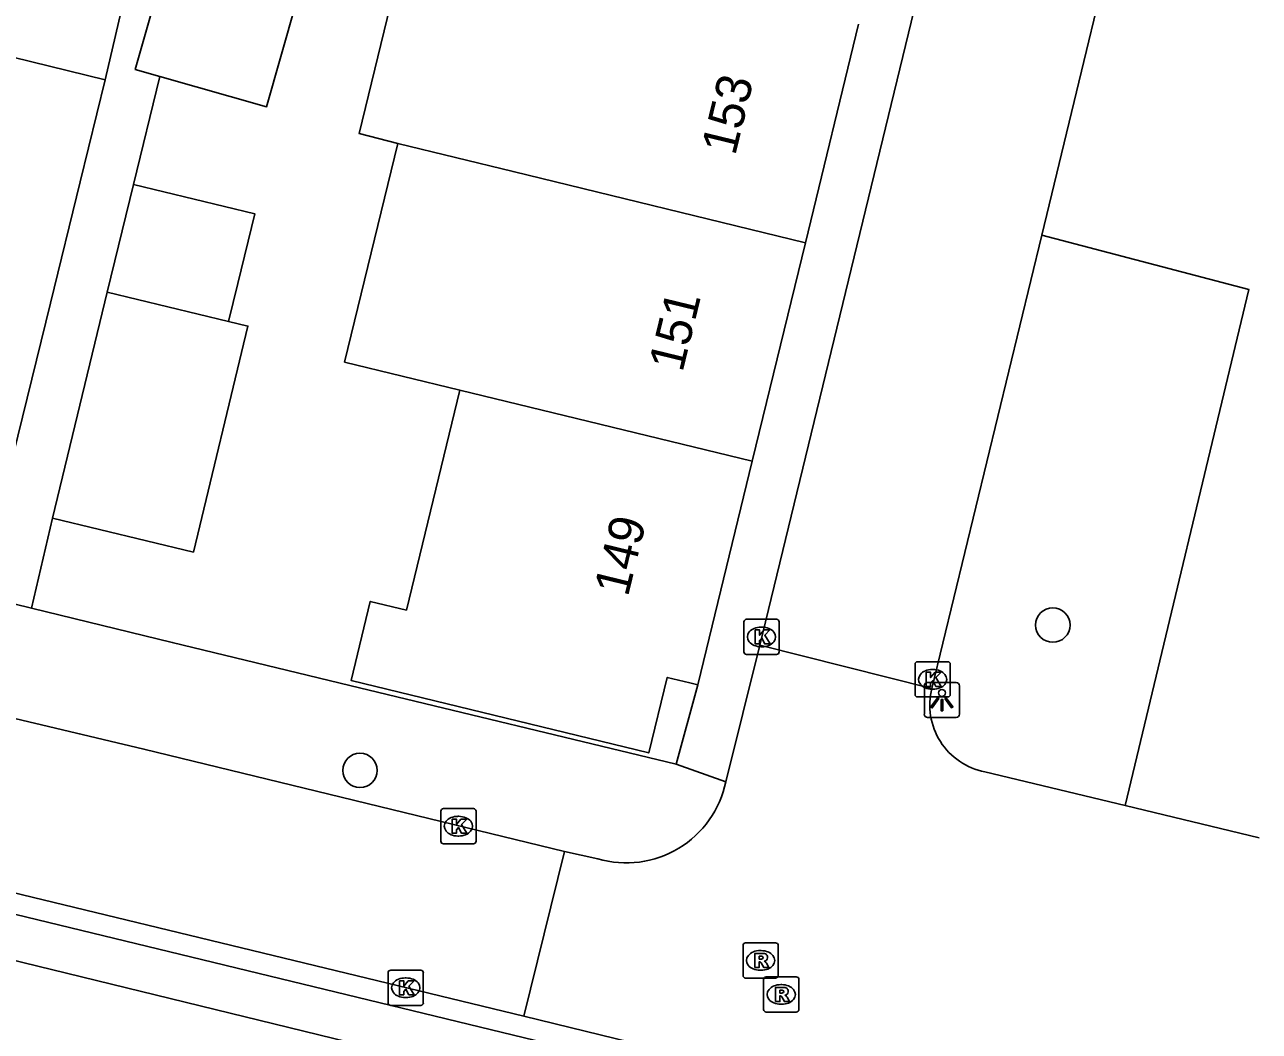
# Model space of a CAD drawing. Extents: x 162812 to 163818, y 381639 to 382470.
# Drawn here: x 163631 to 163666.05, y 382246.1 to 382274.67 of the extents above; entities that cross this region are included whole.
import ezdxf

# ---------------------------------------------------------------- set-up
doc = ezdxf.new("R2010")
doc.units = 0
for name, color, linetype in [('IMGEO_Boom', 7, 'Continuous'), ('IMGEO_Groenvoorziening', 7, 'Continuous'), ('IMGEO_Haag', 7, 'Continuous'), ('IMGEO_Kolk', 7, 'Continuous'), ('IMGEO_Lichtpunt', 7, 'Continuous'), ('IMGEO_Muur', 7, 'Continuous'), ('IMGEO_Pand', 7, 'Continuous'), ('IMGEO_Pand_nummerreeks', 7, 'Continuous'), ('IMGEO_Rijbaan_lokaal_open', 7, 'Continuous'), ('IMGEO_Rioolput', 7, 'Continuous'), ('IMGEO_Voetpad_open', 7, 'Continuous')]:
    doc.layers.add(name, color=color, linetype=linetype)

msp = doc.modelspace()

# ---------------------------------------------------------------- linework, layer by layer
at = {"layer": 'IMGEO_Boom'}
for centre in [(163660.19, 382257.626), (163640.517, 382253.501)]:
    msp.add_circle(centre, 0.489, dxfattribs=at)
at = {"layer": 'IMGEO_Groenvoorziening'}
for points in [[(163662.248, 382252.505), (163665.759, 382267.151), (163659.878, 382268.693)], [(163568.209, 382263.389), (163572.066, 382262.432), (163622.957, 382250), (163648.57, 382243.743), (163648.937, 382244.999)]]:
    msp.add_lwpolyline(points, dxfattribs=at)
at = {"layer": 'IMGEO_Haag'}
msp.add_lwpolyline([(163623.5, 382251.765), (163623.369, 382251.195), (163626.325, 382250.479), (163629.057, 382249.817), (163630.706, 382249.417), (163648.937, 382244.999)], dxfattribs=at)
at = {"layer": 'IMGEO_Kolk'}
for p, q in [((163651.418, 382256.865), (163651.418, 382257.717)), ((163651.493, 382257.791), (163652.345, 382257.791)), ((163652.419, 382257.717), (163652.419, 382256.865)), ((163651.906, 382257.571), (163651.931, 382257.571)), ((163651.929, 382257.011), (163651.904, 382257.011)), ((163652.345, 382256.791), (163651.493, 382256.791)), ((163656.352, 382256.586), (163657.204, 382256.586)), ((163656.277, 382255.66), (163656.277, 382256.512)), ((163656.765, 382256.366), (163656.79, 382256.366)), ((163657.278, 382256.512), (163657.278, 382255.66)), ((163657.204, 382255.586), (163656.352, 382255.586)), ((163656.788, 382255.806), (163656.763, 382255.806)), ((163642.886, 382252.418), (163643.738, 382252.418)), ((163642.811, 382251.492), (163642.811, 382252.344)), ((163643.299, 382252.198), (163643.324, 382252.198)), ((163643.812, 382252.344), (163643.812, 382251.492)), ((163643.738, 382251.418), (163642.886, 382251.418)), ((163643.322, 382251.638), (163643.297, 382251.638)), ((163641.39, 382247.831), (163642.242, 382247.831)), ((163641.315, 382246.905), (163641.315, 382247.757)), ((163641.803, 382247.611), (163641.828, 382247.611)), ((163642.316, 382247.757), (163642.316, 382246.905)), ((163642.242, 382246.831), (163641.39, 382246.831)), ((163641.826, 382247.051), (163641.801, 382247.051))]:
    msp.add_line(p, q, dxfattribs=at)
for points in [[(163651.418, 382256.865), (163651.418, 382257.717)], [(163651.493, 382257.791), (163652.345, 382257.791)], [(163652.419, 382257.717), (163652.419, 382256.865)], [(163651.739, 382257.491), (163651.862, 382257.491), (163651.862, 382257.34), (163651.992, 382257.491), (163652.156, 382257.491), (163652.01, 382257.34), (163652.163, 382257.091), (163652.011, 382257.091), (163651.926, 382257.255), (163651.862, 382257.188), (163651.862, 382257.091), (163651.739, 382257.091), (163651.739, 382257.491)], [(163652.345, 382256.791), (163651.493, 382256.791)], [(163656.352, 382256.586), (163657.204, 382256.586)], [(163656.277, 382255.66), (163656.277, 382256.512)], [(163656.598, 382256.286), (163656.721, 382256.286), (163656.721, 382256.135), (163656.851, 382256.286), (163657.015, 382256.286), (163656.869, 382256.135), (163657.022, 382255.886), (163656.87, 382255.886), (163656.785, 382256.05), (163656.721, 382255.983), (163656.721, 382255.886), (163656.598, 382255.886), (163656.598, 382256.286)], [(163657.278, 382256.512), (163657.278, 382255.66)], [(163657.204, 382255.586), (163656.352, 382255.586)], [(163642.886, 382252.418), (163643.738, 382252.418)], [(163642.811, 382251.492), (163642.811, 382252.344)], [(163643.132, 382252.118), (163643.255, 382252.118), (163643.255, 382251.967), (163643.385, 382252.118), (163643.549, 382252.118), (163643.403, 382251.967), (163643.556, 382251.718), (163643.404, 382251.718), (163643.319, 382251.882), (163643.255, 382251.815), (163643.255, 382251.718), (163643.132, 382251.718), (163643.132, 382252.118)], [(163643.812, 382252.344), (163643.812, 382251.492)], [(163643.738, 382251.418), (163642.886, 382251.418)], [(163641.39, 382247.831), (163642.242, 382247.831)], [(163641.315, 382246.905), (163641.315, 382247.757)], [(163641.636, 382247.531), (163641.759, 382247.531), (163641.759, 382247.38), (163641.889, 382247.531), (163642.053, 382247.531), (163641.907, 382247.38), (163642.06, 382247.131), (163641.908, 382247.131), (163641.823, 382247.295), (163641.759, 382247.228), (163641.759, 382247.131), (163641.636, 382247.131), (163641.636, 382247.531)], [(163642.316, 382247.757), (163642.316, 382246.905)], [(163642.242, 382246.831), (163641.39, 382246.831)]]:
    msp.add_lwpolyline(points, dxfattribs=at)
for centre, start, end in [((163651.495, 382257.715), 91.552, 178.448), ((163651.495, 382257.715), 91.552, 178.448), ((163652.343, 382257.715), 1.552, 88.448), ((163652.343, 382257.715), 1.552, 88.448), ((163651.495, 382256.867), 181.552, 268.448), ((163651.495, 382256.867), 181.552, 268.448), ((163652.343, 382256.867), 271.552, 358.448), ((163652.343, 382256.867), 271.552, 358.448), ((163656.354, 382256.51), 91.552, 178.448), ((163656.354, 382256.51), 91.552, 178.448), ((163657.202, 382256.51), 1.552, 88.448), ((163657.202, 382256.51), 1.552, 88.448), ((163656.354, 382255.662), 181.552, 268.448), ((163656.354, 382255.662), 181.552, 268.448), ((163657.202, 382255.662), 271.552, 358.448), ((163657.202, 382255.662), 271.552, 358.448), ((163642.888, 382252.342), 91.552, 178.448), ((163642.888, 382252.342), 91.552, 178.448), ((163643.736, 382252.342), 1.552, 88.448), ((163643.736, 382252.342), 1.552, 88.448), ((163642.888, 382251.494), 181.552, 268.448), ((163642.888, 382251.494), 181.552, 268.448), ((163643.736, 382251.494), 271.552, 358.448), ((163643.736, 382251.494), 271.552, 358.448), ((163641.392, 382247.755), 91.552, 178.448), ((163641.392, 382247.755), 91.552, 178.448), ((163642.24, 382247.755), 1.552, 88.448), ((163642.24, 382247.755), 1.552, 88.448), ((163641.392, 382246.907), 181.552, 268.448), ((163641.392, 382246.907), 181.552, 268.448), ((163642.24, 382246.907), 271.552, 358.448), ((163642.24, 382246.907), 271.552, 358.448)]:
    msp.add_arc(centre, 0.0765, start, end, dxfattribs=at)
for centre, major_axis, ratio, start_param, end_param in [((163651.905, 382257.291), (-0.387, 0.002), 0.722429, 4.712389, 7.853982), ((163651.93, 382257.291), (-0.39, 0.002), 0.717154, 1.570796, 4.712389), ((163656.764, 382256.086), (-0.387, 0.002), 0.722429, 4.712389, 7.853982), ((163656.789, 382256.086), (-0.39, 0.002), 0.717154, 1.570796, 4.712389), ((163643.298, 382251.918), (-0.387, 0.002), 0.722429, 4.712389, 7.853982), ((163643.323, 382251.918), (-0.39, 0.002), 0.717154, 1.570796, 4.712389), ((163641.802, 382247.331), (-0.387, 0.002), 0.722429, 4.712389, 7.853982), ((163641.827, 382247.331), (-0.39, 0.002), 0.717154, 1.570796, 4.712389)]:
    msp.add_ellipse(centre, major_axis=major_axis, ratio=ratio, start_param=start_param, end_param=end_param, dxfattribs=at)
at = {"layer": 'IMGEO_Lichtpunt'}
for p, q in [((163656.542, 382255.902), (163656.542, 382255.095)), ((163656.542, 382255.902), (163656.542, 382255.095)), ((163657.444, 382255.997), (163656.636, 382255.997)), ((163657.444, 382255.997), (163656.636, 382255.997)), ((163657.538, 382255.095), (163657.538, 382255.902)), ((163657.538, 382255.095), (163657.538, 382255.902)), ((163656.636, 382255.001), (163657.444, 382255.001)), ((163656.636, 382255.001), (163657.444, 382255.001))]:
    msp.add_line(p, q, dxfattribs=at)
for points in [[(163656.916, 382255.566), (163656.955, 382255.538), (163656.767, 382255.276), (163656.729, 382255.303), (163656.916, 382255.566)], [(163657.128, 382255.538), (163657.166, 382255.565), (163657.353, 382255.303), (163657.314, 382255.275), (163657.128, 382255.538)], [(163657.018, 382255.518), (163657.065, 382255.518), (163657.065, 382255.196), (163657.018, 382255.196), (163657.018, 382255.518)]]:
    msp.add_lwpolyline(points, dxfattribs=at)
msp.add_circle((163657.041, 382255.7), 0.0994, dxfattribs=at)
for centre, start, end in [((163656.636, 382255.902), 90, 180), ((163656.636, 382255.902), 90, 180), ((163657.444, 382255.902), 0, 90), ((163657.444, 382255.902), 0, 90), ((163656.636, 382255.095), 180, 270), ((163656.636, 382255.095), 180, 270), ((163657.444, 382255.095), 270, 0), ((163657.444, 382255.095), 270, 360)]:
    msp.add_arc(centre, 0.0946, start, end, dxfattribs=at)
at = {"layer": 'IMGEO_Muur'}
msp.add_lwpolyline([(163635.189, 382257.136), (163640.233, 382255.911)], dxfattribs=at)
at = {"layer": 'IMGEO_Pand'}
for points in [[(163641.589, 382271.296), (163640.495, 382271.577), (163642, 382277.766), (163646.372, 382276.702)], [(163635.585, 382276.144), (163634.965, 382276.32), (163634.137, 382273.394), (163634.832, 382273.197)], [(163635.585, 382276.144), (163638.695, 382275.264), (163637.866, 382272.338), (163634.832, 382273.197)], [(163633.282, 382273.106), (163626.949, 382274.656), (163626.239, 382271.755)], [(163654.675, 382274.682), (163653.166, 382268.479)], [(163630.541, 382261.909), (163631.73, 382266.766), (163632.572, 382270.205), (163633.282, 382273.106)], [(163643.354, 382264.296), (163640.08, 382265.093), (163641.589, 382271.296)], [(163641.589, 382271.296), (163644.863, 382270.499), (163653.166, 382268.479)], [(163634.086, 382270.136), (163633.341, 382267.079)], [(163636.788, 382266.246), (163637.049, 382267.325), (163637.527, 382269.304), (163634.086, 382270.136)], [(163653.166, 382268.479), (163651.657, 382262.276)], [(163633.341, 382267.079), (163631.791, 382260.664)], [(163636.788, 382266.246), (163633.341, 382267.079)], [(163631.791, 382260.664), (163635.786, 382259.699), (163637.336, 382266.114), (163636.788, 382266.246)], [(163650.114, 382255.931), (163649.886, 382255.986), (163649.24, 382256.143), (163648.718, 382253.997), (163640.265, 382256.054), (163640.811, 382258.299), (163641.835, 382258.051), (163643.354, 382264.296)], [(163643.354, 382264.296), (163651.657, 382262.276)], [(163651.657, 382262.276), (163650.114, 382255.931)]]:
    msp.add_lwpolyline(points, dxfattribs=at)
at = {"layer": 'IMGEO_Rijbaan_lokaal_open'}
for points in [[(163651.867, 382257.055), (163659.088, 382286.788)], [(163659.878, 382268.693), (163662.686, 382280.32)], [(163570.121, 382269.682), (163630.719, 382254.979), (163634.38, 382254.107), (163646.325, 382251.195)], [(163656.757, 382255.831), (163659.878, 382268.693)], [(163650.903, 382253.181), (163651.867, 382257.055)], [(163656.757, 382255.831), (163651.867, 382257.055)], [(163662.248, 382252.505), (163658.26, 382253.463)], [(163666.053, 382251.584), (163662.248, 382252.505)], [(163645.168, 382246.526), (163623.5, 382251.765)], [(163645.168, 382246.526), (163646.325, 382251.195)], [(163646.325, 382251.195), (163647.272, 382250.993)], [(163649.074, 382245.565), (163645.168, 382246.526)]]:
    msp.add_lwpolyline(points, dxfattribs=at)
for centre, radius, start, end in [((163658.626, 382255.356), 1.929, 165.7565, 259.0511), ((163648.083, 382253.754), 2.877, 253.6256, 348.5198)]:
    msp.add_arc(centre, radius, start, end, dxfattribs=at)
at = {"layer": 'IMGEO_Rioolput'}
for p, q in [((163651.393, 382247.681), (163651.393, 382248.533)), ((163651.468, 382248.607), (163652.32, 382248.607)), ((163652.394, 382248.533), (163652.394, 382247.681)), ((163651.881, 382248.387), (163651.906, 382248.387)), ((163651.904, 382247.827), (163651.879, 382247.827)), ((163652.32, 382247.607), (163651.468, 382247.607)), ((163651.979, 382246.715), (163651.979, 382247.567)), ((163652.054, 382247.641), (163652.906, 382247.641)), ((163652.98, 382247.567), (163652.98, 382246.715)), ((163652.467, 382247.421), (163652.492, 382247.421)), ((163652.49, 382246.861), (163652.465, 382246.861)), ((163652.906, 382246.641), (163652.054, 382246.641))]:
    msp.add_line(p, q, dxfattribs=at)
for points in [[(163651.393, 382247.681), (163651.393, 382248.533)], [(163651.468, 382248.607), (163652.32, 382248.607)], [(163652.394, 382248.533), (163652.394, 382247.681)], [(163651.982, 382248.305), (163651.73, 382248.307), (163651.73, 382247.907)], [(163651.908, 382248.226), (163651.854, 382248.226), (163651.854, 382248.145)], [(163651.73, 382247.907), (163651.854, 382247.907), (163651.854, 382248.069), (163651.865, 382248.069)], [(163651.854, 382248.145), (163651.906, 382248.145)], [(163651.912, 382248.04), (163651.983, 382247.907), (163652.123, 382247.907), (163652.058, 382248.033)], [(163652.32, 382247.607), (163651.468, 382247.607)], [(163651.979, 382246.715), (163651.979, 382247.567)], [(163652.054, 382247.641), (163652.906, 382247.641)], [(163652.98, 382247.567), (163652.98, 382246.715)], [(163652.568, 382247.339), (163652.316, 382247.341), (163652.316, 382246.941)], [(163652.494, 382247.26), (163652.44, 382247.26), (163652.44, 382247.179)], [(163652.44, 382247.179), (163652.492, 382247.179)], [(163652.316, 382246.941), (163652.44, 382246.941), (163652.44, 382247.103), (163652.451, 382247.103)], [(163652.498, 382247.074), (163652.569, 382246.941), (163652.709, 382246.941), (163652.644, 382247.067)], [(163652.906, 382246.641), (163652.054, 382246.641)]]:
    msp.add_lwpolyline(points, dxfattribs=at)
for centre, radius, start, end in [((163651.47, 382248.531), 0.0765, 91.552, 178.448), ((163651.47, 382248.531), 0.0765, 91.552, 178.448), ((163652.318, 382248.531), 0.0765, 1.552, 88.448), ((163652.318, 382248.531), 0.0765, 1.552, 88.448), ((163651.914, 382248.13), 0.0964, 77.0061, 93.1865), ((163651.928, 382248.187), 0.0378, 276.6634, 79.6772), ((163651.981, 382248.195), 0.109, 350.3612, 89.416), ((163651.979, 382248.195), 0.112, 277.5842, 350.9817), ((163651.864, 382248.016), 0.0533, 26.0293, 88.6989), ((163651.89, 382248.334), 0.19, 274.7715, 282.9687), ((163651.963, 382247.98), 0.108, 29.5134, 73.7905), ((163651.47, 382247.683), 0.0765, 181.552, 268.448), ((163651.47, 382247.683), 0.0765, 181.552, 268.448), ((163652.056, 382247.565), 0.0765, 91.552, 178.448), ((163652.056, 382247.565), 0.0765, 91.552, 178.448), ((163652.318, 382247.683), 0.0765, 271.552, 358.448), ((163652.318, 382247.683), 0.0765, 271.552, 358.448), ((163652.904, 382247.565), 0.0765, 1.552, 88.448), ((163652.904, 382247.565), 0.0765, 1.552, 88.448), ((163652.476, 382247.368), 0.19, 274.7715, 282.9687), ((163652.5, 382247.164), 0.0964, 77.0061, 93.1865), ((163652.514, 382247.221), 0.0378, 276.6634, 79.6772), ((163652.567, 382247.229), 0.109, 350.3612, 89.416), ((163652.565, 382247.229), 0.112, 277.5842, 350.9817), ((163652.45, 382247.05), 0.0533, 26.0293, 88.6989), ((163652.549, 382247.014), 0.108, 29.5134, 73.7905), ((163652.056, 382246.717), 0.0765, 181.552, 268.448), ((163652.056, 382246.717), 0.0765, 181.552, 268.448), ((163652.904, 382246.717), 0.0765, 271.552, 358.448), ((163652.904, 382246.717), 0.0765, 271.552, 358.448)]:
    msp.add_arc(centre, radius, start, end, dxfattribs=at)
for centre, major_axis, ratio, start_param, end_param in [((163651.88, 382248.107), (-0.387, 0.002), 0.722429, 4.712389, 7.853982), ((163651.905, 382248.107), (-0.39, 0.002), 0.717154, 1.570796, 4.712389), ((163652.466, 382247.141), (-0.387, 0.002), 0.722429, 4.712389, 7.853982), ((163652.491, 382247.141), (-0.39, 0.002), 0.717154, 1.570796, 4.712389)]:
    msp.add_ellipse(centre, major_axis=major_axis, ratio=ratio, start_param=start_param, end_param=end_param, dxfattribs=at)
at = {"layer": 'IMGEO_Voetpad_open'}
for points in [[(163633.282, 382273.106), (163634.46, 382278.15)], [(163634.832, 382273.197), (163634.086, 382270.136)], [(163631.791, 382260.664), (163631.188, 382258.105)], [(163631.188, 382258.105), (163629.714, 382258.462)], [(163649.497, 382253.676), (163640.233, 382255.911), (163635.189, 382257.136), (163631.188, 382258.105)], [(163649.497, 382253.676), (163650.114, 382255.931)], [(163650.903, 382253.181), (163649.497, 382253.676)]]:
    msp.add_lwpolyline(points, dxfattribs=at)

# ---------------------------------------------------------------- texts
at = {"layer": 'IMGEO_Pand_nummerreeks'}
for s, rotation, p in [('153', 76.3294, (163651.169, 382270.928)), ('151', 76.3282, (163649.673, 382264.778)), ('149', 76.3282, (163648.123, 382258.406))]:
    msp.add_text(s, height=1, rotation=rotation, dxfattribs=at).set_placement(p)

doc.saveas('drawing.dxf')
